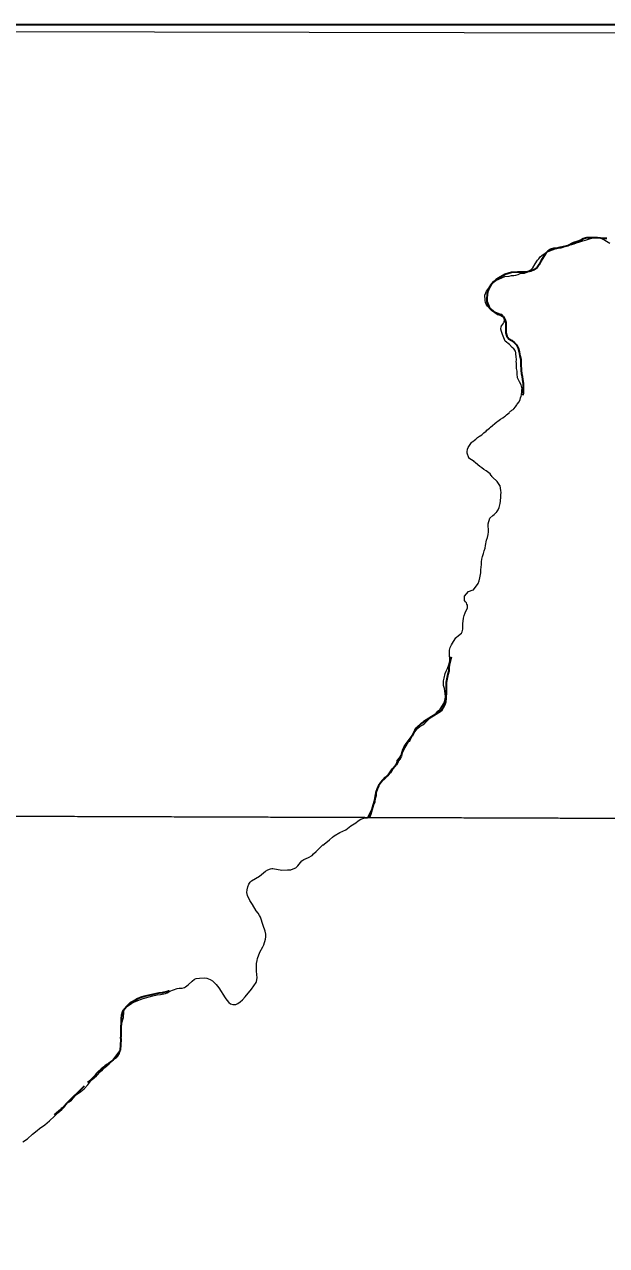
# Model space of a CAD drawing. Extents: x 553962 to 842807, y 8883888 to 9032388.
# Drawn here: x 587242 to 589999, y 8918990 to 8924770 of the extents above; entities that cross this region are included whole.
import ezdxf

# ---------------------------------------------------------------- set-up
doc = ezdxf.new("R2010")
doc.units = 0
doc.header["$LTSCALE"] = 20
doc.linetypes.add('LONG_DASH_SHORT_DASH', pattern=[9.9, 6, -1.2, 1.5, -1.2])
doc.layers.add('6', color=7, linetype='Continuous', lineweight=13)

msp = doc.modelspace()

# ---------------------------------------------------------------- linework, layer by layer
at = {"layer": '6', "lineweight": 35}
msp.add_lwpolyline([(574695.3, 8924769.57), (626625.69, 8924769.57), (626625.69, 8896026.67), (574695.3, 8896026.67)], close=True, dxfattribs=at)
at = {"layer": '6'}
msp.add_lwpolyline([(585656.26, 8924738.82), (596655.53, 8924715.82), (596639.85, 8920989.8), (585645.85, 8921027.32)], close=True, dxfattribs=at)
at = {"layer": '6', "linetype": 'LONG_DASH_SHORT_DASH', "lineweight": 35}
for points in [[(590000.15, 8923755.78), (589984.06, 8923756.72), (589970.48, 8923758.17), (589955.4, 8923759.11), (589906.14, 8923758.9), (589888.06, 8923754.31), (589876.02, 8923747.73), (589857.96, 8923740.12), (589842.89, 8923735.53), (589815.3, 8923721.36), (589779.64, 8923713.17), (589762.06, 8923709.58), (589748.49, 8923709.02), (589732.92, 8923704.43), (589720.38, 8923696.85), (589711.87, 8923686.27), (589703.87, 8923675.18), (589686.87, 8923648.5), (589679.89, 8923633.9), (589669.39, 8923618.79), (589654.34, 8923608.18), (589639.79, 8923602.6), (589624.22, 8923598.01), (589606.13, 8923597.43), (589577.47, 8923597.31), (589547.82, 8923595.18), (589516.69, 8923586.51), (589487.59, 8923569.31), (589474.05, 8923560.21), (589463.02, 8923552.13), (589450.01, 8923535.5), (589443.01, 8923523.42), (589434.54, 8923504.3), (589433.58, 8923489.73), (589432.13, 8923474.66), (589432.18, 8923458.59), (589438.78, 8923442.04), (589443.86, 8923427), (589453.95, 8923417.5), (589481.16, 8923399.03), (589495.25, 8923394.58), (589508.34, 8923387.6), (589517.45, 8923372.57), (589521.01, 8923358.53), (589521.13, 8923325.38), (589521.69, 8923309.82), (589526.77, 8923294.77), (589535.36, 8923281.75), (589549.97, 8923273.78)], [(589549.97, 8923273.78), (589562.58, 8923262.78), (589572.67, 8923252.78), (589580.26, 8923236.74), (589585.35, 8923220.19), (589588.43, 8923200.62), (589592.52, 8923183.06), (589592.59, 8923163.98), (589594.71, 8923132.35), (589596.27, 8923117.29), (589599.34, 8923103.24), (589600.89, 8923089.69), (589603.47, 8923071.62), (589604.03, 8923056.55), (589604.08, 8923041.49), (589603.64, 8923025.41), (589601.53, 8923015.41)], [(589262.37, 8921776.31), (589254.75, 8921747.13), (589251.8, 8921726.02), (589251.36, 8921710.44), (589247.39, 8921693.85), (589239.49, 8921655.14), (589239.64, 8921610.43), (589237.74, 8921580.28), (589235.28, 8921563.7), (589231.31, 8921549.61), (589215.32, 8921521.41), (589132.55, 8921468.3), (589120.51, 8921461.21), (589097.95, 8921441.02), (589090.45, 8921429.43), (589083.96, 8921417.34), (589078.48, 8921402.75), (589050.45, 8921365.45), (589040.45, 8921350.34), (589033.46, 8921337.75), (589028.99, 8921322.15), (589025.52, 8921307.07), (589017.53, 8921291.46), (589010.53, 8921279.37), (589002.03, 8921266.27), (588982.51, 8921240.57), (588974.01, 8921227.47), (588964.49, 8921217.38), (588950.46, 8921205.26), (588938.93, 8921193.15), (588929.92, 8921182.56), (588918.92, 8921166.43), (588912.43, 8921152.34), (588905.95, 8921134.73), (588905.5, 8921121.16), (588902.03, 8921105.57), (588899.07, 8921089.98), (588894.09, 8921076.4), (588881.17, 8921032.63), (588876.69, 8921019.05), (588873.6, 8921014.76)], [(587701.57, 8920064.55), (587703.16, 8920080.83), (587707.75, 8920095.87), (587711.02, 8920103.73), (587715.35, 8920111.11), (587726.91, 8920123.9), (587733.51, 8920129.91), (587738.08, 8920135.07), (587744.43, 8920140.79), (587750.29, 8920144.22), (587771.13, 8920154.85), (587778.29, 8920159.67), (587792.87, 8920165.51), (587808.52, 8920171.23), (587837.08, 8920177.32), (587851.62, 8920180.93), (587880.51, 8920185.83), (587895.05, 8920188.61), (587902.5, 8920190.34), (587916.45, 8920192.81), (587924.13, 8920195.42), (587926.92, 8920195.93)], [(587384.32, 8919609.39), (587392.85, 8919616.27), (587405.54, 8919627.67), (587412.14, 8919632.41), (587417.94, 8919638.37), (587424.75, 8919644.17), (587430.41, 8919650.85), (587441.49, 8919661.96), (587541.79, 8919762.57), (587551.09, 8919770.11), (587557.94, 8919776.04), (587563.15, 8919781.05), (587576.32, 8919795.29), (587583.51, 8919804.19), (587591.26, 8919812.95), (587606.11, 8919826.57), (587612.45, 8919831.41), (587618.52, 8919836.62), (587624.42, 8919840.82), (587631.51, 8919846.56), (587642.66, 8919854.17), (587649.11, 8919858.17), (587654.97, 8919862.85), (587659.92, 8919868.41), (587664.8, 8919874.56), (587695.58, 8919913.35), (587697.19, 8919915.7), (587699.13, 8919965.07), (587698.63, 8919973.77), (587699.43, 8919981.04), (587699.26, 8919988.31), (587699.86, 8919996), (587699.47, 8920003.7), (587699.66, 8920011.39), (587699.27, 8920019.09), (587700.32, 8920026.97), (587701.32, 8920041.04), (587701.58, 8920049.69), (587701.39, 8920057.57), (587701.57, 8920064.55)]]:
    msp.add_lwpolyline(points, dxfattribs=at)
at = {"layer": '6'}
for points in [[(589516.7, 8923577.11), (589538.12, 8923578.12), (589548.78, 8923580.6), (589560.17, 8923581.58), (589569.39, 8923583.3), (589579.39, 8923585.78), (589590.33, 8923590.33), (589607.03, 8923592.83), (589610.66, 8923593.03), (589621.16, 8923596.45), (589631.2, 8923602.69), (589640.57, 8923608.93), (589648.95, 8923617.23), (589661.22, 8923635.89), (589671.68, 8923653.42), (589678.04, 8923660.59), (589684.5, 8923668.89), (589692.22, 8923676.62), (589712.73, 8923690.42), (589723.03, 8923694.97), (589763.35, 8923710.15), (589780, 8923711.52), (589784.27, 8923712.29), (589805.45, 8923720.07), (589825.15, 8923726.34), (589835.09, 8923728.26), (589846.04, 8923731.68), (589856.35, 8923735.47), (589866.92, 8923738.33), (589886.96, 8923745.73), (589899.19, 8923748.97), (589907.84, 8923751.82), (589918.15, 8923755.62), (589928.47, 8923757.53), (589945.49, 8923758.9), (589949.42, 8923759.48), (589962.87, 8923759.53), (589969.12, 8923758.98), (589971.32, 8923758.24), (589991.23, 8923749.27), (590013.61, 8923734.49)], [(589500.82, 8923316.36), (589497.4, 8923327.44), (589499.39, 8923339.3), (589501.03, 8923341.19), (589501.99, 8923343.63), (589509.34, 8923353.25), (589510.93, 8923357.39), (589513.68, 8923360.23), (589514.19, 8923361.54), (589515.25, 8923369.63), (589514.01, 8923378.28), (589507.61, 8923392.18), (589502.06, 8923396.11), (589495.23, 8923398.91), (589474.98, 8923406.18), (589463.62, 8923412.91), (589453.83, 8923420.22), (589443.59, 8923429.02), (589435.65, 8923436.15), (589428.16, 8923446.09), (589425.46, 8923453.98), (589424.12, 8923463.19), (589422.24, 8923489.52), (589423.16, 8923490.84), (589429.99, 8923506.66), (589434.91, 8923512.88), (589439.6, 8923519.48), (589449.5, 8923531.93), (589454.66, 8923539.66), (589458.4, 8923543.06), (589459.37, 8923547.2), (589461.9, 8923548.34), (589474.78, 8923558.16), (589516.7, 8923577.11)], [(589338.91, 8922741.2), (589338.81, 8922746.27), (589340.66, 8922759.07), (589343.24, 8922767.17), (589348.94, 8922776.97), (589356.56, 8922785.83), (589359.84, 8922791.11), (589362.18, 8922793.38), (589369.58, 8922799.04), (589373.09, 8922802.44), (589379.87, 8922807.35), (589387.65, 8922815.09), (589392.11, 8922817.74), (589396.63, 8922820.95), (589400.91, 8922823.22), (589407.78, 8922827.76), (589410.84, 8922830.03), (589417.85, 8922837.01), (589427.92, 8922845.13), (589432.38, 8922849.66), (589443.93, 8922858.73), (589448.67, 8922863.26), (589478.5, 8922888.18), (589483.83, 8922891.4), (589496.69, 8922900.66), (589507.18, 8922907.27), (589516.18, 8922913.7), (589520.68, 8922917.48), (589525.17, 8922921.82), (589536.76, 8922931.07), (589539.5, 8922934.47), (589544.33, 8922939.18), (589547.46, 8922941.26), (589550.78, 8922944.28), (589556.03, 8922947.69), (589559.06, 8922950.14), (589567.91, 8922959.77), (589570.78, 8922963.91), (589573.39, 8922969), (589575.66, 8922972.39), (589584.2, 8922983.52), (589586.31, 8922987.29), (589589.36, 8922994.07), (589591.32, 8923001.79), (589593.92, 8923009.7), (589595.62, 8923016.47), (589598.23, 8923032.28), (589598.3, 8923038.86), (589598.83, 8923046.01), (589598.13, 8923052.03), (589594.27, 8923064.62), (589586.56, 8923077.38), (589581.49, 8923087.34), (589579.44, 8923090.15), (589576.81, 8923096.91), (589574.84, 8923115.91), (589574.72, 8923128.7), (589572.18, 8923141.67), (589572.07, 8923166.49), (589571.44, 8923174.77), (589572, 8923181.16), (589571.98, 8923187.37), (589570.74, 8923193.95), (589570.62, 8923200.35), (589569.38, 8923206.92), (589568.66, 8923215.2), (589566.76, 8923223.09), (589565.54, 8923223.84), (589565.19, 8923226.28), (589559.98, 8923233.98), (589552.27, 8923240.35), (589538.39, 8923254.41), (589518.97, 8923270.71), (589512.25, 8923285.92)], [(589512.25, 8923285.92), (589505.52, 8923301.32), (589500.82, 8923316.36)], [(589460.19, 8922445.91), (589466.39, 8922450.07), (589476.23, 8922460.45), (589478.86, 8922461.02), (589479.27, 8922463.09), (589485.52, 8922471.95), (589489.54, 8922483.07), (589494.29, 8922502.27), (589496.3, 8922513.18), (589498.72, 8922533.13), (589498.77, 8922543.66), (589499.93, 8922553.63), (589498.62, 8922564.54), (589495.31, 8922585.78), (589493.72, 8922587.85), (589487.58, 8922597.42), (589480.03, 8922606.05), (589457.95, 8922627.04), (589457.7, 8922628.54), (589456.07, 8922628.92), (589455.74, 8922631.92), (589451.93, 8922634.73), (589447.84, 8922642.24), (589427.85, 8922657.04), (589418.03, 8922663.78), (589407.45, 8922670.32), (589398.01, 8922677.06), (589389.08, 8922685.12), (589376.84, 8922695.62), (589372.35, 8922698.8), (589371.62, 8922700.49), (589347.29, 8922716.4), (589346.38, 8922718.09), (589338.91, 8922741.2)], [(589006.88, 8921286.14), (589017.7, 8921298.21), (589025.88, 8921311.41), (589032.31, 8921323.09), (589038.73, 8921335.9), (589044.79, 8921346.83), (589061.06, 8921374.53), (589062.06, 8921375.66), (589065.53, 8921376.8), (589066.29, 8921377.37), (589067.89, 8921382.27), (589080.24, 8921406.38), (589088.06, 8921416.94), (589095.59, 8921428.25), (589103.04, 8921436.93), (589114.8, 8921446.19), (589127.89, 8921454.32), (589138.58, 8921462.44), (589156.62, 8921481.69), (589166.24, 8921490.75), (589178.05, 8921500.57), (589191.37, 8921510.01), (589200.09, 8921518.88), (589210.13, 8921529.45), (589229.54, 8921558.29), (589234.46, 8921575.8), (589235.68, 8921588.97), (589233, 8921614.54), (589230.52, 8921626.76), (589227.07, 8921641.04), (589225.91, 8921651.39), (589226.48, 8921662.67), (589229.71, 8921674.91), (589234.21, 8921697.87), (589238.59, 8921709.17), (589245.81, 8921721.42), (589253.16, 8921743.45), (589255.79, 8921757.38), (589255.75, 8921769.23), (589254.43, 8921782.96), (589254.49, 8921808.16), (589258.84, 8921821.34), (589264.59, 8921833.59), (589274, 8921849.42), (589285.69, 8921867.33), (589286.96, 8921868.65), (589298.19, 8921876.96), (589311.77, 8921888.1), (589315.32, 8921895.64), (589317.76, 8921908.25), (589317.79, 8921921.04), (589318.36, 8921933.46), (589320.96, 8921959.8), (589324.07, 8921972.41), (589328.42, 8921984.84), (589339.89, 8922008.58), (589340.65, 8922010.84), (589340.63, 8922020.62), (589340.39, 8922021.93), (589337.48, 8922025.12), (589335.05, 8922031.88), (589330.45, 8922037.51), (589325.28, 8922042.95), (589326.48, 8922064.02), (589345.01, 8922085.15), (589367.15, 8922093.12), (589369.04, 8922094.07), (589390.33, 8922123.67), (589395.02, 8922136.66), (589398.91, 8922149.84), (589403.85, 8922174.87), (589403.94, 8922188.42), (589406.36, 8922213.63), (589406.37, 8922226.61), (589408.26, 8922239.4), (589411.36, 8922251.83), (589416.49, 8922265.01), (589419.72, 8922277.81), (589423.41, 8922290.43), (589424.84, 8922303.79), (589429.73, 8922328.44), (589434.29, 8922342), (589437.59, 8922355.55), (589439.38, 8922368.35), (589439.31, 8922380.58), (589438.03, 8922393.74), (589438.1, 8922406.53), (589445.33, 8922432.13), (589460.19, 8922445.91)], [(588894.08, 8921078.3), (588899.61, 8921098.82), (588904.2, 8921126.11), (588914.3, 8921152.85), (588920.06, 8921165.66), (588925.51, 8921176.59), (588933.32, 8921185.26), (588949.99, 8921200.74), (588958.11, 8921209.61), (588965.15, 8921218.66), (588971.39, 8921228.09), (588977.18, 8921237.7), (588983.21, 8921246), (588992.14, 8921255.24), (589001.33, 8921265.62), (589006.11, 8921273.91), (589006.88, 8921286.14)], [(574684.91, 8921064.73), (596639.85, 8920989.8), (607636.31, 8920937.24), (626625.69, 8920820.54)], [(588865.96, 8921014.79), (588889.56, 8921061.54), (588894.08, 8921078.3)], [(588655.62, 8920885.94), (588677.37, 8920901.94), (588686.94, 8920909.94), (588701.11, 8920923.54), (588708.28, 8920929.14), (588735.76, 8920945.14), (588763.29, 8920958.13), (588772.33, 8920964.53), (588787.34, 8920977.13), (588811.38, 8920991.13), (588822.86, 8921000.33), (588834.62, 8921008.13), (588849.19, 8921013.61), (588865.96, 8921014.79)], [(588133.1, 8920242.77), (588149.66, 8920226.17), (588162.14, 8920210.57), (588192.22, 8920163.17), (588200.84, 8920151.17), (588210.27, 8920140.97), (588218.2, 8920134.17), (588229.48, 8920131.17), (588239.39, 8920130.57), (588242.58, 8920131.17), (588252.19, 8920136.17), (588263.55, 8920144.57), (588274.1, 8920153.77), (588286.79, 8920167.37), (588317.73, 8920204.57), (588338.89, 8920234.76), (588341.53, 8920240.36), (588344.13, 8920257.96), (588343.1, 8920273.36), (588340.79, 8920288.56), (588341.26, 8920325.56), (588343.44, 8920339.96), (588346.03, 8920349.36), (588356.85, 8920379.16), (588371.19, 8920404.96), (588375.19, 8920414.16), (588383.16, 8920439.96), (588384.78, 8920451.36), (588384.92, 8920464.56), (588382.61, 8920478.96), (588371.66, 8920504.56), (588359.64, 8920544.36), (588354.96, 8920553.16), (588348.12, 8920563.56), (588339.36, 8920574.56), (588322.28, 8920604.96), (588308.91, 8920623.16), (588298.56, 8920647.36), (588295.43, 8920660.56), (588295.88, 8920674.36), (588299.21, 8920688.76), (588303.88, 8920700.96), (588310.27, 8920710.96), (588316.86, 8920716.96), (588354.31, 8920737.96), (588383.65, 8920761.96), (588395.12, 8920768.56), (588407.32, 8920773.75), (588413.01, 8920775.15), (588418.4, 8920774.75), (588460.58, 8920766.75), (588487.32, 8920768.75), (588503.68, 8920768.15), (588522.17, 8920775.75), (588526.82, 8920778.75), (588537.37, 8920788.15), (588548.5, 8920803.15), (588555.8, 8920810.95), (588564.86, 8920816.75), (588587.67, 8920826.94), (588603.8, 8920836.14), (588610.67, 8920843.94), (588624.01, 8920855.94), (588641.94, 8920874.54), (588655.48, 8920886.14)], [(587691.54, 8919899.2), (587695.6, 8919912), (587699.24, 8919964.2), (587697.5, 8919992.4), (587697.59, 8920004.6), (587700.75, 8920020), (587703.54, 8920044.2), (587710.44, 8920069), (587712.46, 8920094.4), (587714.54, 8920104.2), (587717.9, 8920111), (587722.95, 8920118), (587730.79, 8920125.6), (587748.4, 8920136.4), (587759.68, 8920142.39), (587778.21, 8920150.59), (587803.99, 8920159.99), (587849.78, 8920172.19), (587870.34, 8920176.59), (587885.56, 8920178.19), (587910.33, 8920183.79), (587916.99, 8920186.59), (587930.31, 8920193.79), (587965.54, 8920207.38), (587974.1, 8920208.78), (587989.34, 8920209.18), (587999.8, 8920211.78), (588005.2, 8920214.78), (588016.81, 8920223.98), (588035.34, 8920241.78), (588046.83, 8920250.58), (588055.39, 8920254.38), (588071.61, 8920256.58), (588093.95, 8920257.18), (588104.93, 8920255.78), (588121.91, 8920249.58), (588133.1, 8920242.77)], [(587234.77, 8919481.43), (587255.95, 8919495.03), (587279.08, 8919516.83), (587302.21, 8919534.63), (587313.33, 8919545.02), (587338.06, 8919562.42), (587360.91, 8919581.22), (587383.52, 8919602.02), (587399.33, 8919618.02), (587418.73, 8919633.82), (587431.46, 8919646.82), (587438.06, 8919658.22), (587442.85, 8919664.02), (587447.28, 8919667.42), (587453.98, 8919670.82), (587465.28, 8919679.22), (587481.83, 8919698.61), (587488.46, 8919705.01), (587509.07, 8919720.01), (587523.94, 8919732.21), (587542.44, 8919750.61), (587556.47, 8919769.41), (587562.23, 8919775.81), (587583.52, 8919793.81), (587601.96, 8919814.21), (587611.27, 8919821.81), (587622.76, 8919832.81), (587643.41, 8919849.8), (587655.91, 8919864), (587663.94, 8919871.6), (587678.64, 8919882), (587683.71, 8919887), (587691.54, 8919899.2), (587691.54, 8919899.2)]]:
    msp.add_lwpolyline(points, dxfattribs=at)

doc.saveas('drawing.dxf')
